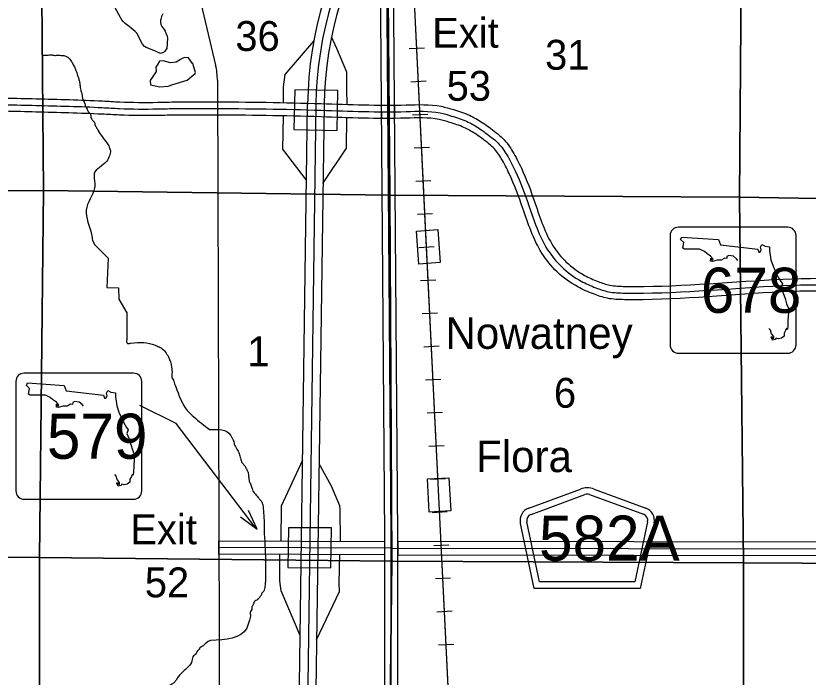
# Model space of a CAD drawing. Extents: x 380424 to 701066, y 1117407 to 1412949.
# Drawn here: x 505037 to 516988, y 1356415 to 1366384 of the extents above; entities that cross this region are included whole.
import ezdxf

# ---------------------------------------------------------------- set-up
doc = ezdxf.new("R2010")
doc.units = 0
for name, color, linetype in [('Communities and Subdivisions Names without Post Office', 7, 'Continuous'), ('County Route Divided Highway Outline and Fill', 7, 'Continuous'), ('County Routes Highway Center Lines', 7, 'Continuous'), ('Interstate Divided Highway Outline and Fill', 7, 'Continuous'), ('Interstate Highway Center Lines', 7, 'Continuous'), ('Interstate Ramps', 7, 'Continuous'), ('Interstates Related Text', 7, 'Continuous'), ('Lakes and Ponds', 7, 'Continuous'), ('Masks for Road Features', 7, 'Continuous'), ('Narrow River Creek and Branch and Slough', 7, 'Continuous'), ('Railroad Stations', 7, 'Continuous'), ('Railroads', 7, 'Continuous'), ('Roadshields County Roads', 7, 'Continuous'), ('Roadshilelds State Highways', 7, 'Continuous'), ('Section Lines', 7, 'Continuous'), ('Section Numbers', 7, 'Continuous'), ('State Roads Related Text', 7, 'Continuous'), ('State Route Divided Highway Outline and Fill', 7, 'Continuous'), ('State Routes Highway Center Lines', 7, 'Continuous'), ('Township  and Range lines', 7, 'Continuous'), ('US Route Divided Highway Outline and Fill', 7, 'Continuous'), ('US Routes Highway Center Lines', 7, 'Continuous')]:
    doc.layers.add(name, color=color, linetype=linetype)

msp = doc.modelspace()

# ---------------------------------------------------------------- linework, layer by layer
at = {"layer": 'County Route Divided Highway Outline and Fill'}
msp.add_lwpolyline([(540013, 1358435), (538878, 1358435), (529741, 1358433), (528607, 1358433), (510798, 1358461), (510798, 1358261), (528607, 1358233), (529742, 1358233), (538878, 1358235), (540013, 1358235)], dxfattribs=at)
at = {"layer": 'County Routes Highway Center Lines'}
msp.add_lwpolyline([(510698, 1358361), (528607, 1358333), (529742, 1358333), (538878, 1358335), (540013, 1358335)], dxfattribs=at)
at = {"layer": 'Interstate Divided Highway Outline and Fill'}
for points in [[(509121, 1344096), (509274, 1353392), (509437, 1365049)], [(509687, 1365045), (509524, 1353388), (509371, 1344092)]]:
    msp.add_lwpolyline(points, dxfattribs=at)
for radius in [5749, 5499]:
    msp.add_arc((515186, 1364968), radius, 115.0996, 179.196, dxfattribs=at)
at = {"layer": 'Interstate Highway Center Lines'}
msp.add_lwpolyline([(509562, 1365047), (509399, 1353390), (509246, 1344094)], dxfattribs=at)
msp.add_arc((515186, 1364968), 5624, 115.0996, 179.196, dxfattribs=at)
at = {"layer": 'Interstate Ramps'}
for points in [[(510037, 1365055), (510032, 1365275), (510032, 1365536), (509877, 1365891), (509798, 1366070)], [(509074, 1365072), (509074, 1365312), (509099, 1365499), (509530, 1366001)], [(509421, 1363905), (509062, 1364372), (509073, 1364872)], [(509670, 1363858), (510026, 1364391), (510032, 1364855)], [(509362, 1359686), (509039, 1358993), (509034, 1358467)], [(509932, 1358464), (509927, 1358949), (509923, 1358997), (509800, 1359292), (509611, 1359629)], [(509325, 1357042), (509039, 1357717), (509021, 1357867), (509021, 1358267)], [(509574, 1356977), (509918, 1357708), (509914, 1357832), (509926, 1358264)]]:
    msp.add_lwpolyline(points, dxfattribs=at)
at = {"layer": 'Lakes and Ponds'}
msp.add_lwpolyline([(507254, 1366413), (507235, 1366373), (507224, 1366333), (507220, 1366320), (507218, 1366288), (507226, 1366252), (507239, 1366225), (507256, 1366201), (507273, 1366180), (507288, 1366153), (507305, 1366115), (507317, 1366079), (507326, 1366047), (507313, 1365892), (507277, 1365846), (507264, 1365833), (507220, 1365814), (507154, 1365844), (507116, 1365860), (507004, 1365909), (506978, 1365924), (506949, 1365958), (506928, 1365994), (506889, 1366079), (506864, 1366121), (506837, 1366148), (506748, 1366223), (506686, 1366267), (506663, 1366292), (506638, 1366324), (506614, 1366360), (506534, 1366506)], dxfattribs=at)
msp.add_lwpolyline([(507582, 1365757), (507556, 1365746), (507519, 1365725), (507455, 1365688), (507371, 1365678), (507260, 1365704), (507202, 1365699), (507170, 1365641), (507149, 1365609), (507154, 1365546), (507065, 1365408), (507068, 1365343), (507207, 1365315), (507334, 1365324), (507403, 1365350), (507619, 1365414), (507741, 1365514), (507746, 1365530), (507709, 1365667), (507704, 1365667), (507640, 1365752)], close=True, dxfattribs=at)
at = {"layer": 'Masks for Road Features'}
for p, q in [((510549, 1365047), (510551, 1364847)), ((510749, 1365044), (510751, 1364843)), ((510598, 1358461), (510598, 1358261)), ((510798, 1358461), (510798, 1358261))]:
    msp.add_line(p, q, dxfattribs=at)
for points in [[(509244, 1365268), (509232, 1364669), (509882, 1364657), (509894, 1365257)], [(509148, 1358666), (509139, 1358066), (509789, 1358064), (509798, 1358664)]]:
    msp.add_lwpolyline(points, close=True, dxfattribs=at)
at = {"layer": 'Narrow River Creek and Branch and Slough'}
msp.add_lwpolyline([(506193, 1363000), (506224, 1362936), (506427, 1362733), (506408, 1362289), (506586, 1362283), (506592, 1362111), (506713, 1361908), (506709, 1361560)], dxfattribs=at)
for points in [[(505438, 1365792), (505474, 1365792), (505524, 1365792), (505569, 1365797), (505623, 1365787), (505677, 1365792), (505723, 1365787), (505759, 1365787), (505872, 1365702), (505903, 1365647), (505921, 1365616), (505944, 1365561), (505966, 1365485), (505985, 1365435), (505998, 1365385), (506003, 1365358), (506007, 1365304), (506016, 1365263), (506030, 1365218), (506039, 1365164), (506052, 1365114), (506079, 1365060), (506084, 1365033), (506111, 1364978), (506129, 1364942), (506161, 1364902), (506170, 1364856), (506201, 1364802), (506228, 1364766), (506228, 1364757), (506247, 1364712), (506274, 1364662), (506409, 1364468), (506446, 1364406), (506463, 1364352), (506450, 1364275), (506405, 1364189), (506219, 1364004), (506230, 1363857), (506225, 1363793), (506097, 1363457), (506180, 1363089), (506193, 1363000)], [(506709, 1361560), (506709, 1361506), (506714, 1361452), (506768, 1361449), (507137, 1361418), (507165, 1361407), (507227, 1361378), (507338, 1361241), (507386, 1361089), (507392, 1360984), (507397, 1360920), (507413, 1360894), (507418, 1360878), (507448, 1360793), (507623, 1360434), (507721, 1360338), (507959, 1360150)], [(507959, 1360150), (508274, 1360065), (508295, 1360028), (508316, 1359991), (508332, 1359928), (508369, 1359854), (508406, 1359785), (508427, 1359716), (508437, 1359679), (508443, 1359658), (508464, 1359632), (508496, 1359590), (508517, 1359553), (508538, 1359510), (508539, 1359507), (508548, 1359436), (508549, 1359427), (508554, 1359378), (508575, 1359331), (508585, 1359299), (508597, 1359269), (508601, 1359261), (508612, 1359220), (508633, 1359194), (508654, 1359172), (508675, 1359141), (508702, 1359115), (508717, 1359093), (508744, 1359061), (508760, 1359014), (508775, 1358892), (508783, 1358578)], [(508783, 1358578), (508804, 1358109), (508804, 1358081), (508803, 1358031), (508803, 1357968), (508801, 1357907), (508801, 1357905), (508803, 1357896), (508803, 1357869), (508796, 1357801), (508783, 1357728), (508771, 1357704), (508748, 1357679), (508742, 1357661), (508731, 1357643), (508707, 1357609), (508696, 1357593), (508643, 1357562), (508628, 1357535), (508622, 1357519), (508601, 1357482), (508596, 1357467), (508596, 1357456), (508596, 1357435), (508575, 1357404), (508575, 1357356), (508562, 1357276), (508519, 1357154), (507975, 1356965)], [(507975, 1356965), (507925, 1356944), (507872, 1356896), (507825, 1356865), (507809, 1356849), (507809, 1356843), (507798, 1356833), (507746, 1356759), (507719, 1356738), (507693, 1356659), (507555, 1356495), (507466, 1356389), (507439, 1356347), (507423, 1356331), (507376, 1356300), (507313, 1356257), (507254, 1356210), (507254, 1356204), (507244, 1356199), (507217, 1356173), (507244, 1356125), (507318, 1355977), (507323, 1355919), (507318, 1355872), (507307, 1355851), (507302, 1355819), (507228, 1355771), (507096, 1355750), (507091, 1355740), (507086, 1355724), (507107, 1355645), (507170, 1355476), (507191, 1355428), (507207, 1355402), (507228, 1355360), (507239, 1355338), (507233, 1355328), (507196, 1355312), (507175, 1355307), (507122, 1355291), (507070, 1355243), (507064, 1355212), (507281, 1353803)]]:
    msp.add_spline(points, degree=3, dxfattribs=at)
at = {"layer": 'Railroad Stations'}
for points in [[(511115, 1362641), (511080, 1363139), (511404, 1363162), (511439, 1362664)], [(511568, 1359421), (511597, 1358921), (511272, 1358903), (511244, 1359402)]]:
    msp.add_lwpolyline(points, close=True, dxfattribs=at)
at = {"layer": 'Railroads'}
for p, q in [((510970, 1365890), (511200, 1365902)), ((510995, 1365391), (511225, 1365402)), ((511020, 1364891), (511249, 1364903)), ((511044, 1364392), (511274, 1364403)), ((511069, 1363893), (511299, 1363904)), ((511094, 1363393), (511323, 1363405)), ((511118, 1362894), (511348, 1362905)), ((511143, 1362394), (511373, 1362406)), ((511167, 1361895), (511397, 1361906)), ((511192, 1361396), (511422, 1361407)), ((511217, 1360896), (511446, 1360908)), ((511241, 1360397), (511471, 1360408)), ((511266, 1359897), (511496, 1359909)), ((511291, 1359398), (511520, 1359409)), ((511315, 1358899), (511545, 1358910)), ((511340, 1358399), (511570, 1358411)), ((511365, 1357900), (511594, 1357911)), ((511389, 1357401), (511619, 1357412)), ((511414, 1356901), (511643, 1356912))]:
    msp.add_line(p, q, dxfattribs=at)
for points in [[(511208, 1363399), (511046, 1366701), (510726, 1368336), (510471, 1368947), (510312, 1369277)], [(511920, 1347281), (511701, 1353411), (511046, 1366701)], [(511504, 1357406), (511208, 1363399)], [(511772, 1351412), (511701, 1353411), (511504, 1357406)]]:
    msp.add_lwpolyline(points, dxfattribs=at)
at = {"layer": 'Roadshields County Roads'}
for p, q in [((512773, 1358963), (513553, 1359249)), ((513760, 1359249), (514538, 1358964)), ((512808, 1358869), (513622, 1359168)), ((513691, 1359168), (514503, 1358870)), ((512938, 1357851), (512745, 1358754)), ((514567, 1358755), (514373, 1357851)), ((512857, 1357751), (512647, 1358733)), ((514664, 1358734), (514454, 1357751)), ((514373, 1357851), (512938, 1357851)), ((514454, 1357751), (512857, 1357751))]:
    msp.add_line(p, q, dxfattribs=at)
for centre, radius, start, end in [((513656, 1358968), 300, 69.827, 110.173), ((513656, 1359074), 100, 69.827, 110.173), ((512842, 1358775), 200, 110.173, 192.0999), ((512842, 1358775), 100, 110.173, 192.0999), ((514469, 1358776), 100, 347.9001, 69.827), ((514469, 1358776), 200, 347.9001, 69.827)]:
    msp.add_arc(centre, radius, start, end, dxfattribs=at)
at = {"layer": 'Roadshilelds State Highways'}
for p, q in [((516680, 1363197), (515030, 1363197)), ((514905, 1363072), (514905, 1361422)), ((516805, 1361422), (516805, 1363072)), ((515030, 1361297), (516680, 1361297)), ((506812, 1360997), (505162, 1360997)), ((505037, 1360872), (505037, 1359222)), ((506937, 1359222), (506937, 1360872)), ((505162, 1359097), (506812, 1359097))]:
    msp.add_line(p, q, dxfattribs=at)
for points in [[(515925, 1362698), (515905, 1362723), (515862, 1362760), (515793, 1362770), (515764, 1362756), (515760, 1362727), (515731, 1362730), (515678, 1362700), (515618, 1362700), (515543, 1362681), (515516, 1362687), (515520, 1362730), (515536, 1362700), (515553, 1362717), (515516, 1362760), (515460, 1362803), (515424, 1362832), (515351, 1362865), (515276, 1362869), (515121, 1362865), (515098, 1362882), (515111, 1362968), (515065, 1363010), (515081, 1363050)], [(515081, 1363050), (515635, 1363010), (515665, 1362931), (516228, 1362869), (516242, 1362822), (516265, 1362822), (516281, 1362855), (516271, 1362895), (516291, 1362935), (516340, 1362911), (516406, 1362902), (516406, 1362839), (516426, 1362704), (516459, 1362608), (516528, 1362460), (516574, 1362380), (516601, 1362344), (516581, 1362288), (516607, 1362219), (516640, 1362123), (516663, 1362044), (516690, 1361975), (516690, 1361912), (516683, 1361787), (516680, 1361714), (516677, 1361658), (516663, 1361675), (516647, 1361638), (516624, 1361599), (516624, 1361553), (516584, 1361523), (516542, 1361516), (516505, 1361523), (516492, 1361503), (516449, 1361497), (516429, 1361533), (516439, 1361549), (516452, 1361526), (516469, 1361520), (516469, 1361549), (516433, 1361592), (516420, 1361645), (516397, 1361669)], [(506057, 1360498), (506037, 1360523), (505994, 1360559), (505925, 1360569), (505895, 1360556), (505892, 1360526), (505862, 1360530), (505809, 1360500), (505750, 1360500), (505674, 1360480), (505648, 1360487), (505651, 1360530), (505668, 1360500), (505684, 1360516), (505648, 1360559), (505592, 1360602), (505556, 1360632), (505483, 1360665), (505407, 1360668), (505252, 1360665), (505229, 1360681), (505242, 1360767), (505196, 1360810), (505213, 1360850)], [(505213, 1360850), (505767, 1360810), (505796, 1360731), (506360, 1360668), (506373, 1360622), (506396, 1360622), (506413, 1360655), (506403, 1360695), (506423, 1360734), (506472, 1360711), (506538, 1360701), (506538, 1360638), (506558, 1360503), (506591, 1360408), (506660, 1360259), (506706, 1360180), (506732, 1360144), (506713, 1360088), (506739, 1360018), (506772, 1359923), (506795, 1359844), (506821, 1359774), (506821, 1359712), (506815, 1359586), (506812, 1359514), (506808, 1359458), (506795, 1359474), (506779, 1359438), (506755, 1359398), (506755, 1359352), (506716, 1359322), (506673, 1359316), (506637, 1359322), (506624, 1359303), (506581, 1359296), (506561, 1359332), (506571, 1359349), (506584, 1359326), (506601, 1359319), (506601, 1359349), (506564, 1359392), (506551, 1359444), (506529, 1359469)]]:
    msp.add_lwpolyline(points, dxfattribs=at)
for centre, start, end in [((515030, 1363072), 89.9997, 179.9997), ((516680, 1363072), 359.9997, 89.9997), ((515030, 1361422), 179.9997, 269.9997), ((516680, 1361422), 269.9997, 359.9997), ((505162, 1360872), 90, 180), ((506812, 1360872), 0, 90), ((505162, 1359222), 180, 270), ((506812, 1359222), 270, 360)]:
    msp.add_arc(centre, 125, start, end, dxfattribs=at)
at = {"layer": 'Section Lines'}
for points in [[(505410, 1369003), (505456, 1363751), (500110, 1363739), (499670, 1363751), (499770, 1369024)], [(510631, 1368928), (510634, 1368757), (510634, 1368752), (510679, 1363681), (505456, 1363751), (505410, 1369003)], [(515992, 1368894), (515953, 1363651), (515946, 1363651), (510679, 1363681), (510634, 1368752), (510634, 1368757)], [(521334, 1368815), (521334, 1368809), (521294, 1363562), (515953, 1363651), (515992, 1368894)], [(505456, 1363751), (505456, 1363745), (505395, 1358217), (500071, 1358232), (500110, 1363739)], [(510679, 1363681), (510707, 1358163), (505395, 1358217), (505456, 1363745), (505456, 1363751)], [(515953, 1363651), (515953, 1363645), (516015, 1358137), (510725, 1358161), (510707, 1358163), (510679, 1363681), (515946, 1363651)], [(521294, 1363562), (521334, 1358108), (516015, 1358137), (515953, 1363645), (515953, 1363651)], [(505395, 1358217), (505393, 1358206), (505387, 1352863), (500040, 1352888), (500071, 1358232)], [(510707, 1358163), (510646, 1352858), (505387, 1352863), (505393, 1358206), (505395, 1358217)], [(516015, 1358137), (516015, 1358130), (516008, 1352774), (510651, 1352858), (510646, 1352858), (510707, 1358163), (510725, 1358161)], [(521334, 1358108), (521337, 1358101), (521326, 1352733), (521318, 1352733), (516008, 1352774), (516015, 1358130), (516015, 1358137)]]:
    msp.add_lwpolyline(points, close=True, dxfattribs=at)
at = {"layer": 'State Roads Related Text'}
for p, q in [((508677, 1358646), (508544, 1358925)), ((508428, 1358830), (508677, 1358646))]:
    msp.add_line(p, q, dxfattribs=at)
msp.add_lwpolyline([(508659, 1358660), (507456, 1360237), (506909, 1360508)], dxfattribs=at)
at = {"layer": 'State Route Divided Highway Outline and Fill'}
msp.add_lwpolyline([(508100, 1358470), (510598, 1358461), (510598, 1358261), (508101, 1358270)], close=True, dxfattribs=at)
for points in [[(475822, 1362272), (476001, 1362423), (476161, 1362503), (476333, 1362575), (476505, 1362610), (476730, 1362645), (479522, 1362592), (479713, 1362605), (479922, 1362636), (480105, 1362693), (480250, 1362750), (480396, 1362826), (480633, 1362965), (481722, 1363646), (482071, 1363831), (482304, 1363916), (482537, 1363966), (482775, 1363987), (483141, 1363980), (484014, 1363966), (486588, 1363946), (489396, 1363913), (491129, 1363900), (491519, 1363900), (491985, 1363926), (492443, 1363940), (493778, 1363893), (494974, 1363886), (495278, 1363906), (495566, 1363957), (495817, 1364041), (496051, 1364132), (496287, 1364247), (496541, 1364423), (496995, 1364723), (497239, 1364893), (497402, 1364978), (497560, 1365043), (497710, 1365080), (497882, 1365087), (498955, 1365094), (499048, 1365100), (499151, 1365128), (499284, 1365189), (499534, 1365347), (499670, 1365426), (499819, 1365478), (499974, 1365508), (500167, 1365514), (500587, 1365541), (500959, 1365554), (501315, 1365594), (502039, 1365668), (502292, 1365681), (502512, 1365674), (502716, 1365631), (502897, 1365558), (503064, 1365461), (503405, 1365257), (503552, 1365196), (503697, 1365160), (503838, 1365148), (504421, 1365148), (505343, 1365134), (506346, 1365101), (506605, 1365087), (507174, 1365081), (507461, 1365087), (507709, 1365087), (507983, 1365087), (509644, 1365061), (510926, 1365041), (511452, 1365020), (511640, 1364970), (511878, 1364885), (512071, 1364778), (512279, 1364625), (512384, 1364536), (512529, 1364340), (512662, 1364088), (512870, 1363557), (513144, 1362911), (513340, 1362672), (513615, 1362472), (513820, 1362379), (513997, 1362324), (514229, 1362305), (518668, 1362278), (518806, 1362238), (518953, 1362152), (519066, 1362044)], [(518932, 1361896), (518832, 1361991), (518726, 1362052), (518638, 1362078), (514220, 1362105), (513959, 1362126), (513749, 1362191), (513514, 1362298), (513202, 1362525), (512971, 1362807), (512685, 1363482), (512479, 1364005), (512359, 1364233), (512237, 1364398), (512155, 1364469), (511963, 1364610), (511796, 1364702), (511580, 1364778), (511422, 1364821), (510920, 1364841), (509641, 1364861), (507981, 1364887), (507709, 1364887), (507463, 1364887), (507176, 1364881), (506598, 1364888), (506337, 1364901), (505339, 1364934), (504420, 1364948), (503829, 1364948), (503664, 1364962), (503489, 1365006), (503315, 1365078), (502963, 1365288), (502809, 1365378), (502657, 1365439), (502488, 1365475), (502294, 1365481), (502054, 1365468), (501337, 1365395), (500973, 1365355), (500597, 1365341), (500177, 1365315), (499997, 1365308), (499872, 1365284), (499754, 1365243), (499637, 1365175), (499380, 1365013), (499220, 1364940), (499082, 1364902), (498962, 1364894), (497887, 1364888), (497739, 1364881), (497623, 1364852), (497487, 1364797), (497343, 1364722), (497107, 1364558), (496654, 1364257), (496388, 1364074), (496131, 1363948), (495885, 1363852), (495615, 1363763), (495302, 1363707), (494980, 1363686), (493774, 1363693), (492442, 1363740), (491993, 1363727), (491525, 1363700), (491128, 1363700), (489394, 1363713), (486586, 1363746), (484011, 1363767), (483137, 1363780), (482782, 1363786), (482567, 1363767), (482360, 1363723), (482153, 1363648), (481822, 1363473), (480736, 1362793), (480493, 1362651), (480333, 1362568), (480171, 1362504), (479967, 1362441), (479735, 1362406), (479527, 1362392), (476743, 1362445), (476541, 1362414), (476393, 1362383), (476245, 1362321), (476111, 1362254), (475959, 1362126)]]:
    msp.add_spline(points, degree=3, dxfattribs=at)
at = {"layer": 'State Routes Highway Center Lines'}
msp.add_lwpolyline([(510698, 1358361), (508100, 1358370)], dxfattribs=at)
msp.add_spline([(475889, 1362198), (476056, 1362338), (476203, 1362412), (476363, 1362479), (476523, 1362512), (476736, 1362545), (479524, 1362492), (479724, 1362505), (479944, 1362539), (480138, 1362599), (480291, 1362659), (480445, 1362739), (480685, 1362879), (481772, 1363560), (482112, 1363740), (482332, 1363820), (482552, 1363866), (482779, 1363887), (483139, 1363880), (484013, 1363866), (486587, 1363846), (489395, 1363813), (491129, 1363800), (491522, 1363800), (491989, 1363826), (492443, 1363840), (493776, 1363793), (494977, 1363786), (495290, 1363806), (495590, 1363860), (495851, 1363947), (496091, 1364040), (496337, 1364160), (496598, 1364340), (497051, 1364641), (497291, 1364807), (497445, 1364887), (497591, 1364947), (497725, 1364981), (497885, 1364987), (498958, 1364994), (499065, 1365001), (499185, 1365034), (499332, 1365101), (499585, 1365261), (499712, 1365334), (499845, 1365381), (499986, 1365408), (500172, 1365415), (500592, 1365441), (500966, 1365455), (501326, 1365495), (502046, 1365568), (502293, 1365581), (502500, 1365575), (502687, 1365535), (502853, 1365468), (503013, 1365374), (503360, 1365168), (503520, 1365101), (503680, 1365061), (503834, 1365048), (504421, 1365048), (505341, 1365034), (506341, 1365001), (506601, 1364987), (507175, 1364981), (507462, 1364987), (507709, 1364987), (507982, 1364987), (509643, 1364961), (510923, 1364941), (511437, 1364921), (511610, 1364874), (511837, 1364794), (512017, 1364694), (512217, 1364547), (512310, 1364467), (512444, 1364287), (512570, 1364047), (512777, 1363520), (513057, 1362859), (513271, 1362599), (513564, 1362385), (513784, 1362285), (513978, 1362225), (514224, 1362205), (518653, 1362178), (518766, 1362145), (518893, 1362072), (519067, 1361904)], degree=3, dxfattribs=at)
at = {"layer": 'Township  and Range lines'}
for p, q in [((510634, 1368752), (510679, 1363681)), ((500110, 1363739), (505456, 1363751)), ((505456, 1363751), (510679, 1363681)), ((510679, 1363681), (510707, 1358163)), ((510679, 1363681), (515946, 1363651)), ((515946, 1363651), (515953, 1363651)), ((515953, 1363651), (521294, 1363562)), ((510707, 1358163), (510646, 1352858))]:
    msp.add_line(p, q, dxfattribs=at)
at = {"layer": 'US Route Divided Highway Outline and Fill'}
for points in [[(510534, 1367026), (510598, 1358538), (510598, 1353353), (510613, 1345009), (510813, 1345006)], [(510813, 1345006), (510798, 1353353), (510798, 1358539), (510734, 1367055)]]:
    msp.add_lwpolyline(points, dxfattribs=at)
at = {"layer": 'US Routes Highway Center Lines'}
msp.add_line((507474, 1368062), (508051, 1365640), dxfattribs=at)
for points in [[(510714, 1344908), (510698, 1353353), (510698, 1358539), (510634, 1367026)], [(508078, 1365413), (508115, 1353664), (508102, 1352528), (508071, 1349774), (507983, 1342103), (507891, 1329207), (507847, 1323040), (507809, 1317691), (507682, 1316941), (507682, 1316896)]]:
    msp.add_lwpolyline(points, dxfattribs=at)
msp.add_arc((507084, 1365410), 993, 0.183, 13.3859, dxfattribs=at)

# ---------------------------------------------------------------- texts
at = {"layer": 'Communities and Subdivisions Names without Post Office'}
for s, rotation, p in [('Nowatney', 0.0002, (511517, 1361364)), ('Flora', 0.0003, (511979, 1359506))]:
    msp.add_text(s, height=475, rotation=rotation, dxfattribs=at).set_placement(p)
at = {"layer": 'Interstates Related Text'}
for s, p in [('Exit ', (511317, 1365904)), ('53', (511535, 1365104)), ('Exit ', (506764, 1358418)), ('52', (506982, 1357618))]:
    msp.add_text(s, height=450, dxfattribs=at).set_placement(p)
at = {"layer": 'Roadshields County Roads'}
msp.add_text('582A', height=680, dxfattribs=at).set_placement((512928, 1358170))
at = {"layer": 'Roadshilelds State Highways'}
msp.add_text('678', height=680, rotation=359.9997, dxfattribs=at).set_placement((515369, 1361907))
msp.add_text('579', height=680, dxfattribs=at).set_placement((505505, 1359707))
at = {"layer": 'Section Numbers'}
for s, p in [('36', (508348, 1365855)), ('31', (513020, 1365572)), ('1', (508528, 1361101)), ('6', (513153, 1360476))]:
    msp.add_text(s, height=450, dxfattribs=at).set_placement(p)

doc.saveas('drawing.dxf')
